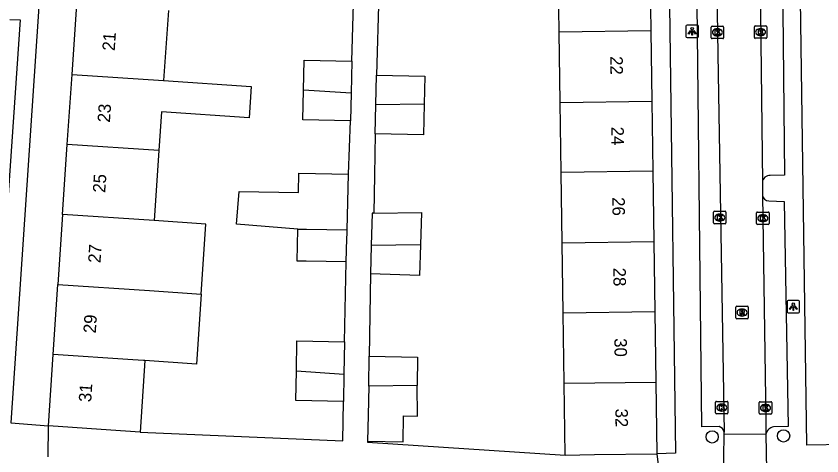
# Model space of a CAD drawing. Extents: x 162250 to 162654, y 380744 to 381605.
# Drawn here: x 162377.1 to 162441.5, y 380794.8 to 380829.9 of the extents above; entities that cross this region are included whole.
import ezdxf

# ---------------------------------------------------------------- set-up
doc = ezdxf.new("R2010")
doc.units = 0
for name, color, linetype in [('IMGEO_Boom', 7, 'Continuous'), ('IMGEO_Kolk', 7, 'Continuous'), ('IMGEO_Lichtpunt', 7, 'Continuous'), ('IMGEO_Pand', 7, 'Continuous'), ('IMGEO_Pand_nummerreeks', 7, 'Continuous'), ('IMGEO_Rijbaan_lokaal_open', 7, 'Continuous'), ('IMGEO_Rioolput', 7, 'Continuous'), ('IMGEO_Voetpad_open', 7, 'Continuous')]:
    doc.layers.add(name, color=color, linetype=linetype)

msp = doc.modelspace()

# ---------------------------------------------------------------- linework, layer by layer
at = {"layer": 'IMGEO_Boom'}
for centre in [(162432.712, 380796.348), (162438.424, 380796.428)]:
    msp.add_circle(centre, 0.489, dxfattribs=at)
at = {"layer": 'IMGEO_Kolk'}
for p, q in [((162432.632, 380828.224), (162432.632, 380829.076)), ((162432.707, 380829.15), (162433.559, 380829.15)), ((162433.633, 380829.076), (162433.633, 380828.224)), ((162436.087, 380828.247), (162436.087, 380829.099)), ((162436.162, 380829.173), (162437.014, 380829.173)), ((162437.088, 380829.099), (162437.088, 380828.247)), ((162433.12, 380828.93), (162433.145, 380828.93)), ((162436.575, 380828.953), (162436.6, 380828.953)), ((162433.559, 380828.15), (162432.707, 380828.15)), ((162433.143, 380828.37), (162433.118, 380828.37)), ((162437.014, 380828.173), (162436.162, 380828.173)), ((162436.598, 380828.393), (162436.573, 380828.393)), ((162432.818, 380813.433), (162432.818, 380814.285)), ((162432.893, 380814.359), (162433.745, 380814.359)), ((162433.819, 380814.285), (162433.819, 380813.433)), ((162436.264, 380813.378), (162436.264, 380814.23)), ((162436.339, 380814.304), (162437.191, 380814.304)), ((162437.265, 380814.23), (162437.265, 380813.378)), ((162433.306, 380814.139), (162433.331, 380814.139)), ((162436.752, 380814.084), (162436.777, 380814.084)), ((162433.745, 380813.359), (162432.893, 380813.359)), ((162433.329, 380813.579), (162433.304, 380813.579)), ((162437.191, 380813.304), (162436.339, 380813.304)), ((162436.775, 380813.524), (162436.75, 380813.524)), ((162432.979, 380798.26), (162432.979, 380799.112)), ((162433.054, 380799.186), (162433.906, 380799.186)), ((162433.467, 380798.966), (162433.492, 380798.966)), ((162433.98, 380799.112), (162433.98, 380798.26)), ((162436.478, 380798.231), (162436.478, 380799.083)), ((162436.553, 380799.157), (162437.405, 380799.157)), ((162436.966, 380798.937), (162436.991, 380798.937)), ((162437.479, 380799.083), (162437.479, 380798.231)), ((162433.906, 380798.186), (162433.054, 380798.186)), ((162433.49, 380798.406), (162433.465, 380798.406)), ((162437.405, 380798.157), (162436.553, 380798.157)), ((162436.989, 380798.377), (162436.964, 380798.377))]:
    msp.add_line(p, q, dxfattribs=at)
for points in [[(162432.632, 380828.224), (162432.632, 380829.076)], [(162432.707, 380829.15), (162433.559, 380829.15)], [(162433.633, 380829.076), (162433.633, 380828.224)], [(162436.087, 380828.247), (162436.087, 380829.099)], [(162436.162, 380829.173), (162437.014, 380829.173)], [(162437.088, 380829.099), (162437.088, 380828.247)], [(162432.953, 380828.85), (162433.076, 380828.85), (162433.076, 380828.699), (162433.206, 380828.85), (162433.37, 380828.85), (162433.224, 380828.699), (162433.377, 380828.45), (162433.225, 380828.45), (162433.14, 380828.614), (162433.076, 380828.547), (162433.076, 380828.45), (162432.953, 380828.45), (162432.953, 380828.85)], [(162436.408, 380828.873), (162436.531, 380828.873), (162436.531, 380828.722), (162436.661, 380828.873), (162436.825, 380828.873), (162436.679, 380828.722), (162436.832, 380828.473), (162436.68, 380828.473), (162436.595, 380828.637), (162436.531, 380828.57), (162436.531, 380828.473), (162436.408, 380828.473), (162436.408, 380828.873)], [(162433.559, 380828.15), (162432.707, 380828.15)], [(162437.014, 380828.173), (162436.162, 380828.173)], [(162432.818, 380813.433), (162432.818, 380814.285)], [(162432.893, 380814.359), (162433.745, 380814.359)], [(162433.819, 380814.285), (162433.819, 380813.433)], [(162436.264, 380813.378), (162436.264, 380814.23)], [(162436.339, 380814.304), (162437.191, 380814.304)], [(162437.265, 380814.23), (162437.265, 380813.378)], [(162433.139, 380814.059), (162433.262, 380814.059), (162433.262, 380813.908), (162433.392, 380814.059), (162433.556, 380814.059), (162433.41, 380813.908), (162433.563, 380813.659), (162433.411, 380813.659), (162433.326, 380813.823), (162433.262, 380813.756), (162433.262, 380813.659), (162433.139, 380813.659), (162433.139, 380814.059)], [(162436.585, 380814.004), (162436.708, 380814.004), (162436.708, 380813.853), (162436.838, 380814.004), (162437.002, 380814.004), (162436.856, 380813.853), (162437.009, 380813.604), (162436.857, 380813.604), (162436.772, 380813.768), (162436.708, 380813.701), (162436.708, 380813.604), (162436.585, 380813.604), (162436.585, 380814.004)], [(162433.745, 380813.359), (162432.893, 380813.359)], [(162437.191, 380813.304), (162436.339, 380813.304)], [(162432.979, 380798.26), (162432.979, 380799.112)], [(162433.054, 380799.186), (162433.906, 380799.186)], [(162433.3, 380798.886), (162433.423, 380798.886), (162433.423, 380798.735), (162433.553, 380798.886), (162433.717, 380798.886), (162433.571, 380798.735), (162433.724, 380798.486), (162433.572, 380798.486), (162433.487, 380798.65), (162433.423, 380798.583), (162433.423, 380798.486), (162433.3, 380798.486), (162433.3, 380798.886)], [(162433.98, 380799.112), (162433.98, 380798.26)], [(162436.478, 380798.231), (162436.478, 380799.083)], [(162436.553, 380799.157), (162437.405, 380799.157)], [(162436.799, 380798.857), (162436.922, 380798.857), (162436.922, 380798.706), (162437.052, 380798.857), (162437.216, 380798.857), (162437.07, 380798.706), (162437.223, 380798.457), (162437.071, 380798.457), (162436.986, 380798.621), (162436.922, 380798.554), (162436.922, 380798.457), (162436.799, 380798.457), (162436.799, 380798.857)], [(162437.479, 380799.083), (162437.479, 380798.231)], [(162433.906, 380798.186), (162433.054, 380798.186)], [(162437.405, 380798.157), (162436.553, 380798.157)]]:
    msp.add_lwpolyline(points, dxfattribs=at)
for centre, start, end in [((162432.709, 380829.074), 91.55205, 178.44795), ((162432.709, 380829.074), 91.55205, 178.44795), ((162433.557, 380829.074), 1.55205, 88.44795), ((162433.557, 380829.074), 1.55205, 88.44795), ((162436.164, 380829.097), 91.55205, 178.44795), ((162436.164, 380829.097), 91.55205, 178.44795), ((162437.012, 380829.097), 1.55205, 88.44795), ((162437.012, 380829.097), 1.55205, 88.44795), ((162432.709, 380828.226), 181.55205, 268.44795), ((162432.709, 380828.226), 181.55205, 268.44795), ((162433.557, 380828.226), 271.55205, 358.44795), ((162433.557, 380828.226), 271.55205, 358.44795), ((162436.164, 380828.249), 181.55205, 268.44795), ((162436.164, 380828.249), 181.55205, 268.44795), ((162437.012, 380828.249), 271.55205, 358.44795), ((162437.012, 380828.249), 271.55205, 358.44795), ((162432.895, 380814.283), 91.55205, 178.44795), ((162432.895, 380814.283), 91.55205, 178.44795), ((162433.743, 380814.283), 1.55205, 88.44795), ((162433.743, 380814.283), 1.55205, 88.44795), ((162436.341, 380814.228), 91.55205, 178.44795), ((162436.341, 380814.228), 91.55205, 178.44795), ((162437.189, 380814.228), 1.55205, 88.44795), ((162437.189, 380814.228), 1.55205, 88.44795), ((162432.895, 380813.435), 181.55205, 268.44795), ((162432.895, 380813.435), 181.55205, 268.44795), ((162433.743, 380813.435), 271.55205, 358.44795), ((162433.743, 380813.435), 271.55205, 358.44795), ((162436.341, 380813.38), 181.55205, 268.44795), ((162436.341, 380813.38), 181.55205, 268.44795), ((162437.189, 380813.38), 271.55205, 358.44795), ((162437.189, 380813.38), 271.55205, 358.44795), ((162433.056, 380799.11), 91.55205, 178.44795), ((162433.056, 380799.11), 91.55205, 178.44795), ((162433.904, 380799.11), 1.55205, 88.44795), ((162433.904, 380799.11), 1.55205, 88.44795), ((162436.555, 380799.081), 91.55205, 178.44795), ((162436.555, 380799.081), 91.55205, 178.44795), ((162437.403, 380799.081), 1.55205, 88.44795), ((162437.403, 380799.081), 1.55205, 88.44795), ((162433.056, 380798.262), 181.55205, 268.44795), ((162433.056, 380798.262), 181.55205, 268.44795), ((162433.904, 380798.262), 271.55205, 358.44795), ((162433.904, 380798.262), 271.55205, 358.44795), ((162436.555, 380798.233), 181.55205, 268.44795), ((162436.555, 380798.233), 181.55205, 268.44795), ((162437.403, 380798.233), 271.55205, 358.44795), ((162437.403, 380798.233), 271.55205, 358.44795)]:
    msp.add_arc(centre, 0.0765, start, end, dxfattribs=at)
for centre, major_axis, ratio, start_param, end_param in [((162433.119, 380828.65), (-0.387, 0.002), 0.722429, 4.712389, 7.853982), ((162433.144, 380828.65), (-0.39, 0.002), 0.717154, 1.570796, 4.712389), ((162436.574, 380828.673), (-0.387, 0.002), 0.722429, 4.712389, 7.853982), ((162436.599, 380828.673), (-0.39, 0.002), 0.717154, 1.570796, 4.712389), ((162433.305, 380813.859), (-0.387, 0.002), 0.722429, 4.712389, 7.853982), ((162433.33, 380813.859), (-0.39, 0.002), 0.717154, 1.570796, 4.712389), ((162436.751, 380813.804), (-0.387, 0.002), 0.722429, 4.712389, 7.853982), ((162436.776, 380813.804), (-0.39, 0.002), 0.717154, 1.570796, 4.712389), ((162433.466, 380798.686), (-0.387, 0.002), 0.722429, 4.712389, 7.853982), ((162433.491, 380798.686), (-0.39, 0.002), 0.717154, 1.570796, 4.712389), ((162436.965, 380798.657), (-0.387, 0.002), 0.722429, 4.712389, 7.853982), ((162436.99, 380798.657), (-0.39, 0.002), 0.717154, 1.570796, 4.712389)]:
    msp.add_ellipse(centre, major_axis=major_axis, ratio=ratio, start_param=start_param, end_param=end_param, dxfattribs=at)
at = {"layer": 'IMGEO_Lichtpunt'}
for p, q in [((162430.62, 380829.138), (162430.62, 380828.331)), ((162430.62, 380829.138), (162430.62, 380828.331)), ((162431.522, 380829.233), (162430.714, 380829.233)), ((162431.522, 380829.233), (162430.714, 380829.233)), ((162431.616, 380828.331), (162431.616, 380829.138)), ((162431.616, 380828.331), (162431.616, 380829.138)), ((162430.714, 380828.237), (162431.522, 380828.237)), ((162430.714, 380828.237), (162431.522, 380828.237)), ((162438.702, 380807.147), (162438.702, 380806.34)), ((162438.702, 380807.147), (162438.702, 380806.34)), ((162439.604, 380807.242), (162438.796, 380807.242)), ((162439.604, 380807.242), (162438.796, 380807.242)), ((162439.698, 380806.34), (162439.698, 380807.147)), ((162439.698, 380806.34), (162439.698, 380807.147)), ((162438.796, 380806.246), (162439.604, 380806.246)), ((162438.796, 380806.246), (162439.604, 380806.246))]:
    msp.add_line(p, q, dxfattribs=at)
for points in [[(162430.994, 380828.802), (162431.033, 380828.774), (162430.845, 380828.512), (162430.807, 380828.539), (162430.994, 380828.802)], [(162431.096, 380828.754), (162431.143, 380828.754), (162431.143, 380828.432), (162431.096, 380828.432), (162431.096, 380828.754)], [(162431.206, 380828.774), (162431.244, 380828.801), (162431.431, 380828.539), (162431.392, 380828.511), (162431.206, 380828.774)], [(162439.076, 380806.811), (162439.115, 380806.783), (162438.927, 380806.521), (162438.889, 380806.548), (162439.076, 380806.811)], [(162439.178, 380806.763), (162439.225, 380806.763), (162439.225, 380806.441), (162439.178, 380806.441), (162439.178, 380806.763)], [(162439.288, 380806.783), (162439.326, 380806.81), (162439.513, 380806.548), (162439.474, 380806.52), (162439.288, 380806.783)]]:
    msp.add_lwpolyline(points, dxfattribs=at)
for centre in [(162431.119, 380828.936), (162439.201, 380806.945)]:
    msp.add_circle(centre, 0.0994, dxfattribs=at)
for centre, start, end in [((162430.714, 380829.138), 90, 180), ((162430.714, 380829.138), 90, 180), ((162431.522, 380829.138), 0, 90), ((162431.522, 380829.138), 0, 90), ((162430.714, 380828.331), 180, 270), ((162430.714, 380828.331), 180, 270), ((162431.522, 380828.331), 270, 0), ((162431.522, 380828.331), 270, 360), ((162438.796, 380807.147), 90, 180), ((162438.796, 380807.147), 90, 180), ((162439.604, 380807.147), 0, 90), ((162439.604, 380807.147), 0, 90), ((162438.796, 380806.34), 180, 270), ((162438.796, 380806.34), 180, 270), ((162439.604, 380806.34), 270, 0), ((162439.604, 380806.34), 270, 360)]:
    msp.add_arc(centre, 0.0946, start, end, dxfattribs=at)
at = {"layer": 'IMGEO_Pand'}
for points in [[(162420.489, 380828.67), (162420.409, 380834.279)], [(162427.739, 380834.381), (162427.819, 380828.772)], [(162381.545, 380825.295), (162381.921, 380830.885)], [(162389.244, 380830.39), (162388.868, 380824.8)], [(162427.819, 380828.772), (162420.489, 380828.67)], [(162420.57, 380823.061), (162420.489, 380828.67)], [(162427.819, 380828.772), (162427.899, 380823.163)], [(162400.047, 380824.044), (162400.092, 380826.428), (162403.902, 380826.355)], [(162403.902, 380826.355), (162403.853, 380823.787)], [(162381.169, 380819.705), (162381.545, 380825.295)], [(162381.545, 380825.295), (162388.868, 380824.8)], [(162405.829, 380822.855), (162405.874, 380825.228)], [(162405.874, 380825.228), (162409.741, 380825.154), (162409.698, 380822.909)], [(162388.868, 380824.8), (162395.876, 380824.326), (162395.707, 380821.832), (162388.7, 380822.306), (162388.492, 380819.21)], [(162403.811, 380821.592), (162400.002, 380821.664), (162400.047, 380824.044)], [(162403.853, 380823.787), (162400.047, 380824.044)], [(162403.853, 380823.787), (162403.811, 380821.592)], [(162409.698, 380822.909), (162409.652, 380820.46), (162405.785, 380820.534)], [(162405.785, 380820.534), (162405.829, 380822.855)], [(162409.698, 380822.909), (162405.829, 380822.855)], [(162420.57, 380823.061), (162427.899, 380823.163)], [(162420.65, 380817.453), (162420.57, 380823.061)], [(162427.899, 380823.163), (162427.979, 380817.555)], [(162380.793, 380814.115), (162381.169, 380819.705)], [(162388.492, 380819.21), (162381.169, 380819.705)], [(162388.492, 380819.21), (162388.116, 380813.62)], [(162427.979, 380817.555), (162420.65, 380817.453)], [(162420.73, 380811.844), (162420.65, 380817.453)], [(162427.979, 380817.555), (162428.06, 380811.946)], [(162399.588, 380812.944), (162394.701, 380813.329), (162394.901, 380815.929), (162399.641, 380815.855), (162399.669, 380817.41), (162403.65, 380817.338)], [(162403.535, 380812.872), (162403.65, 380817.338)], [(162405.658, 380814.207), (162409.489, 380814.26), (162409.407, 380811.686)], [(162380.793, 380814.115), (162380.417, 380808.525)], [(162388.116, 380813.62), (162380.793, 380814.115)], [(162391.865, 380807.751), (162392.241, 380813.343), (162388.116, 380813.62)], [(162405.658, 380814.207), (162405.544, 380814.205), (162405.463, 380811.631)], [(162403.47, 380810.314), (162400.252, 380810.372), (162399.542, 380810.385), (162399.588, 380812.944)], [(162399.588, 380812.944), (162400.298, 380812.931), (162403.535, 380812.872)], [(162403.47, 380810.314), (162403.518, 380812.201), (162403.528, 380812.578), (162403.535, 380812.872)], [(162409.407, 380811.686), (162409.33, 380809.239), (162405.391, 380809.364)], [(162409.407, 380811.686), (162405.463, 380811.631)], [(162420.73, 380811.844), (162428.06, 380811.946)], [(162420.81, 380806.235), (162420.73, 380811.844)], [(162428.06, 380811.946), (162428.14, 380806.337)], [(162405.463, 380811.631), (162405.391, 380809.364)], [(162380.041, 380802.935), (162380.417, 380808.525)], [(162380.417, 380808.525), (162387.74, 380808.03), (162391.865, 380807.751)], [(162391.865, 380807.751), (162391.489, 380802.161), (162387.364, 380802.44)], [(162428.14, 380806.337), (162420.81, 380806.235)], [(162420.89, 380800.626), (162420.81, 380806.235)], [(162428.14, 380806.337), (162428.22, 380800.728)], [(162399.477, 380801.621), (162399.522, 380804.005), (162403.332, 380803.932)], [(162403.332, 380803.932), (162403.283, 380801.364)], [(162379.657, 380797.227), (162380.041, 380802.935)], [(162387.364, 380802.44), (162387.257, 380802.447), (162386.397, 380802.505), (162380.041, 380802.935)], [(162405.259, 380800.408), (162405.304, 380802.781)], [(162405.304, 380802.781), (162409.171, 380802.707), (162409.128, 380800.462)], [(162387.364, 380802.44), (162386.98, 380796.734)], [(162403.241, 380799.169), (162399.432, 380799.241), (162399.477, 380801.621)], [(162399.477, 380801.621), (162403.283, 380801.364)], [(162403.283, 380801.364), (162403.241, 380799.169)], [(162420.89, 380800.626), (162428.22, 380800.728)], [(162428.22, 380800.728), (162428.302, 380795.002)], [(162405.175, 380795.997), (162408.007, 380795.943), (162408.047, 380798.033), (162409.162, 380798.015), (162409.128, 380800.462)], [(162405.259, 380800.408), (162405.215, 380798.087), (162405.175, 380795.997)], [(162409.128, 380800.462), (162405.259, 380800.408)], [(162420.972, 380794.897), (162420.89, 380800.626)], [(162386.98, 380796.734), (162384.646, 380796.891), (162379.657, 380797.227)], [(162420.972, 380794.897), (162423.303, 380794.93), (162428.302, 380795.002)]]:
    msp.add_lwpolyline(points, dxfattribs=at)
at = {"layer": 'IMGEO_Rijbaan_lokaal_open'}
for points in [[(162432.97, 380838.515), (162433.19, 380825.309), (162433.676, 380796.733)], [(162436.497, 380838.513), (162436.594, 380827.858), (162436.729, 380816.667)], [(162436.729, 380816.667), (162436.742, 380815.63)], [(162436.742, 380815.63), (162436.807, 380810.208), (162436.993, 380797.678), (162437.013, 380796.573)], [(162433.568, 380789.3), (162433.683, 380796.548)], [(162433.683, 380796.548), (162433.676, 380796.733)], [(162437.013, 380796.573), (162433.683, 380796.548)], [(162437.013, 380796.573), (162437.146, 380789.364)]]:
    msp.add_lwpolyline(points, dxfattribs=at)
at = {"layer": 'IMGEO_Rioolput'}
for p, q in [((162434.601, 380805.848), (162434.601, 380806.7)), ((162434.676, 380806.774), (162435.528, 380806.774)), ((162435.089, 380806.554), (162435.114, 380806.554)), ((162435.602, 380806.7), (162435.602, 380805.848)), ((162435.112, 380805.994), (162435.087, 380805.994)), ((162435.528, 380805.774), (162434.676, 380805.774))]:
    msp.add_line(p, q, dxfattribs=at)
for points in [[(162434.601, 380805.848), (162434.601, 380806.7)], [(162434.676, 380806.774), (162435.528, 380806.774)], [(162435.602, 380806.7), (162435.602, 380805.848)], [(162435.19, 380806.472), (162434.938, 380806.474), (162434.938, 380806.074)], [(162434.938, 380806.074), (162435.062, 380806.074), (162435.062, 380806.236), (162435.073, 380806.236)], [(162435.116, 380806.393), (162435.062, 380806.393), (162435.062, 380806.312)], [(162435.062, 380806.312), (162435.114, 380806.312)], [(162435.12, 380806.207), (162435.191, 380806.074), (162435.331, 380806.074), (162435.266, 380806.2)], [(162435.528, 380805.774), (162434.676, 380805.774)]]:
    msp.add_lwpolyline(points, dxfattribs=at)
for centre, radius, start, end in [((162434.678, 380806.698), 0.0765, 91.55205, 178.44795), ((162434.678, 380806.698), 0.0765, 91.55205, 178.44795), ((162435.526, 380806.698), 0.0765, 1.55205, 88.44795), ((162435.526, 380806.698), 0.0765, 1.55205, 88.44795), ((162435.072, 380806.183), 0.0533, 26.02933, 88.69889), ((162435.098, 380806.501), 0.19, 274.7715, 282.96867), ((162435.122, 380806.297), 0.0964, 77.00612, 93.18647), ((162435.136, 380806.354), 0.0378, 276.66336, 79.67722), ((162435.189, 380806.362), 0.109, 350.36119, 89.41601), ((162435.187, 380806.362), 0.112, 277.58423, 350.98172), ((162435.171, 380806.147), 0.108, 29.51342, 73.79051), ((162434.678, 380805.85), 0.0765, 181.55205, 268.44795), ((162434.678, 380805.85), 0.0765, 181.55205, 268.44795), ((162435.526, 380805.85), 0.0765, 271.55205, 358.44795), ((162435.526, 380805.85), 0.0765, 271.55205, 358.44795)]:
    msp.add_arc(centre, radius, start, end, dxfattribs=at)
for centre, major_axis, ratio, start_param, end_param in [((162435.088, 380806.274), (-0.387, 0.002), 0.722429, 4.712389, 7.853982), ((162435.113, 380806.274), (-0.39, 0.002), 0.717154, 1.570796, 4.712389)]:
    msp.add_ellipse(centre, major_axis=major_axis, ratio=ratio, start_param=start_param, end_param=end_param, dxfattribs=at)
at = {"layer": 'IMGEO_Voetpad_open'}
for points in [[(162381.175, 380864.749), (162376.65, 380797.482), (162379.657, 380797.227)], [(162428.872, 380862.566), (162429.781, 380795.06), (162428.302, 380795.002)], [(162443.39, 380795.737), (162440.296, 380795.687), (162439.316, 380863.127)], [(162433.272, 380797.177), (162431.884, 380797.162), (162431.433, 380838.173), (162432.653, 380838.204)], [(162436.958, 380838.267), (162438.279, 380838.284), (162438.495, 380817.252), (162437.364, 380817.233)], [(162403.902, 380826.355), (162404.096, 380832.803)], [(162406.071, 380831.758), (162405.874, 380825.228)], [(162376.576, 380829.686), (162377.388, 380829.643), (162375.149, 380797.386), (162374.045, 380797.443)], [(162403.65, 380817.338), (162403.811, 380821.592)], [(162405.785, 380820.534), (162405.723, 380817.24), (162405.658, 380814.207)], [(162437.238, 380815.189), (162438.482, 380815.156), (162438.793, 380797.184), (162437.624, 380797.153)], [(162403.332, 380803.932), (162403.47, 380810.314)], [(162405.391, 380809.364), (162405.304, 380802.781)], [(162386.98, 380796.734), (162403.181, 380796.046), (162403.241, 380799.169)], [(162379.639, 380794.764), (162379.657, 380797.227)], [(162405.175, 380795.997), (162405.174, 380795.922), (162420.972, 380794.897)], [(162428.302, 380795.002), (162428.525, 380793.031)]]:
    msp.add_lwpolyline(points, dxfattribs=at)
for centre, radius, start, end in [((162437.35, 380816.609), 0.624, 88.71982, 174.70388), ((162437.249, 380815.701), 0.512, 187.9275, 268.79108), ((162433.098, 380796.613), 0.59, 11.71477, 72.88397), ((162437.768, 380796.39), 0.777, 100.66774, 166.35028)]:
    msp.add_arc(centre, radius, start, end, dxfattribs=at)

# ---------------------------------------------------------------- texts
at = {"layer": 'IMGEO_Pand_nummerreeks'}
for s, rotation, p in [('21', 86.15113, (162384.957, 380827.15)), ('22', 270.81939, (162424.569, 380826.742)), ('23', 86.15113, (162384.573, 380821.427)), ('24', 270.81939, (162424.649, 380821.11)), ('25', 86.15113, (162384.195, 380815.817)), ('26', 270.81939, (162424.73, 380815.482)), ('27', 86.14993, (162383.818, 380810.207)), ('28', 270.81939, (162424.81, 380809.85)), ('29', 86.14993, (162383.441, 380804.597)), ('30', 270.81939, (162424.891, 380804.221)), ('31', 86.14993, (162383.07, 380799.1)), ('32', 270.81939, (162424.971, 380798.599))]:
    msp.add_text(s, height=1, rotation=rotation, dxfattribs=at).set_placement(p)

doc.saveas('drawing.dxf')
